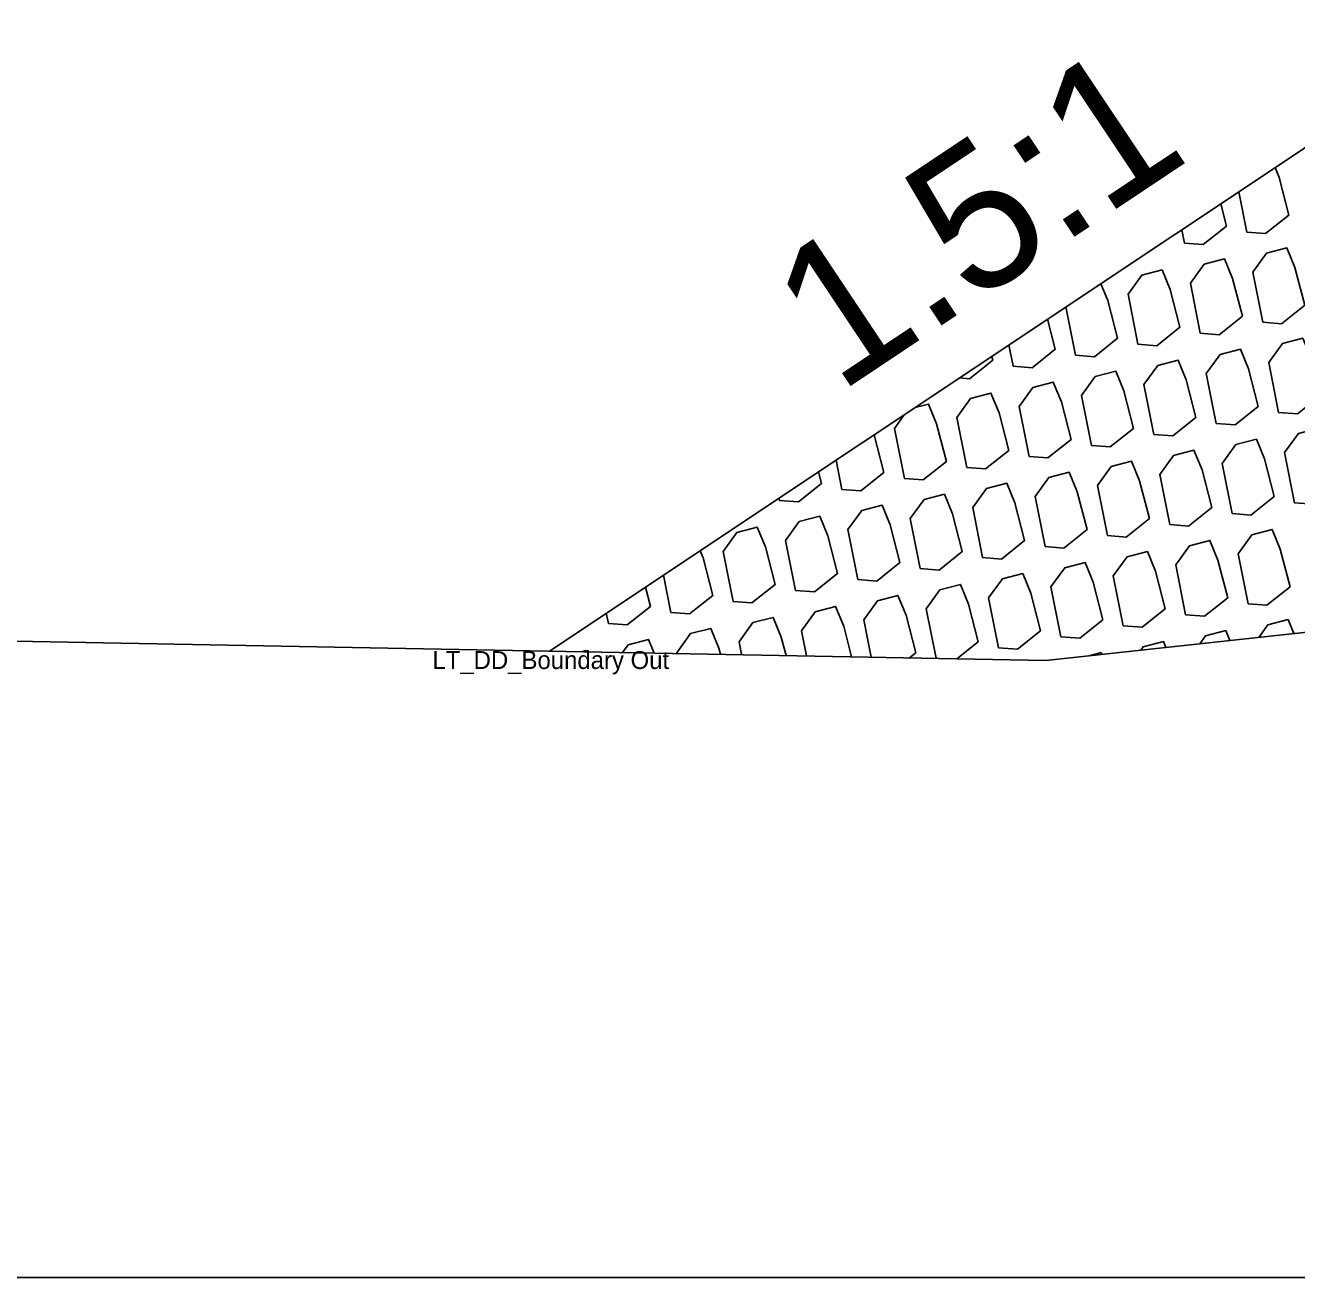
# Model space of a CAD drawing. Extents: x -26 to 203, y -10 to 20020.
# Drawn here: x 58.12 to 65.22, y 17000 to 17007 of the extents above; entities that cross this region are included whole.
import ezdxf

# ---------------------------------------------------------------- set-up
doc = ezdxf.new("R2010")
doc.units = 0
for name, color, linetype in [('Default', 7, 'Continuous'), ('Exist Cross Section Cell', 7, 'Continuous'), ('Exist XS Ground Line', 7, 'Continuous'), ('Old_Level_1', 7, 'Continuous'), ('Prop CMT Rip Rap Class II', 7, 'Continuous'), ('Prop XS Side Slope Text', 7, 'Continuous')]:
    doc.layers.add(name, color=color, linetype=linetype)

msp = doc.modelspace()

# ---------------------------------------------------------------- linework, layer by layer
at = {"layer": 'Exist Cross Section Cell'}
msp.add_line((0, 17000), (100, 17000), dxfattribs=at)
at = {"layer": 'Exist XS Ground Line'}
for p, q in [((63.8193, 17003.4506), (69.0888, 17004.0174)), ((53.1904, 17003.6485), (63.8193, 17003.4506))]:
    msp.add_line(p, q, dxfattribs=at)
at = {"layer": 'Old_Level_1'}
for p, q in [((64.8982, 17006.0698), (64.943, 17005.8442)), ((64.5796, 17005.8574), (64.5944, 17005.7828)), ((63.9324, 17005.426), (63.9861, 17005.1558)), ((63.6138, 17005.2135), (63.6375, 17005.0943)), ((62.6481, 17004.5697), (62.6806, 17004.4058)), ((62.3294, 17004.3572), (62.332, 17004.3444)), ((61.6823, 17003.9258), (61.7237, 17003.7174)), ((61.3637, 17003.7134), (61.3751, 17003.6559))]:
    msp.add_line(p, q, dxfattribs=at)
for points in [[(64.943, 17005.8442), (65.0483, 17005.8366), (65.1778, 17005.9398), (65.1234, 17006.1504), (65.1009, 17006.205)], [(64.5944, 17005.7828), (64.6997, 17005.7751), (64.8292, 17005.8783), (64.7971, 17006.0024)], [(63.9861, 17005.1558), (64.0914, 17005.1481), (64.2209, 17005.2513), (64.1665, 17005.4619), (64.1277, 17005.5561)], [(63.6375, 17005.0943), (63.7428, 17005.0867), (63.8723, 17005.1899), (63.8291, 17005.3571)], [(63.3375, 17005.0293), (63.3942, 17005.0252), (63.5237, 17005.1284), (63.5182, 17005.1498)], [(63.0292, 17004.4673), (63.1345, 17004.4597), (63.264, 17004.5629), (63.2096, 17004.7734), (63.1644, 17004.8831), (63.089, 17004.8636)], [(63.0287, 17004.8235), (62.9736, 17004.7473), (63.0292, 17004.4673)], [(62.6806, 17004.4058), (62.7859, 17004.3982), (62.9154, 17004.5014), (62.861, 17004.7117)], [(62.332, 17004.3444), (62.4373, 17004.3367), (62.5668, 17004.4399), (62.5501, 17004.5044)], [(61.7237, 17003.7174), (61.829, 17003.7097), (61.9585, 17003.8129), (61.9041, 17004.0235), (61.8879, 17004.0628)], [(63.3227, 17003.4599), (63.4418, 17003.5547), (63.3873, 17003.7653), (63.3422, 17003.875), (63.2284, 17003.8456), (63.1514, 17003.7392), (63.2064, 17003.462)], [(61.3751, 17003.6559), (61.4804, 17003.6482), (61.6099, 17003.7515), (61.5821, 17003.859)], [(63.0575, 17003.4648), (63.0932, 17003.4933), (63.0387, 17003.7038), (62.9936, 17003.8135), (62.8798, 17003.7841), (62.8028, 17003.6777), (62.8442, 17003.4688)], [(62.7345, 17003.4708), (62.6901, 17003.6424), (62.645, 17003.7521), (62.5312, 17003.7226), (62.4542, 17003.6162), (62.4821, 17003.4755)], [(62.3682, 17003.4776), (62.3415, 17003.5809), (62.2964, 17003.6906), (62.1826, 17003.6612), (62.1056, 17003.5548), (62.12, 17003.4823)], [(65.2063, 17003.5998), (65.174, 17003.6783), (65.0603, 17003.6488), (65.0094, 17003.5786)], [(62.002, 17003.4845), (61.9929, 17003.5194), (61.9478, 17003.6291), (61.834, 17003.5997), (61.757, 17003.4933), (61.7578, 17003.489)], [(64.8483, 17003.5613), (64.8254, 17003.6168), (64.7117, 17003.5874), (64.6797, 17003.5432)], [(61.2538, 17003.4984), (61.2506, 17003.5062), (61.2227, 17003.499)], [(61.6306, 17003.4914), (61.5992, 17003.5677), (61.4854, 17003.5382), (61.4539, 17003.4947)], [(64.4902, 17003.5228), (64.4768, 17003.5553), (64.3631, 17003.5259), (64.3499, 17003.5077)], [(64.1322, 17003.4843), (64.1282, 17003.4939), (64.062, 17003.4767)]]:
    msp.add_lwpolyline(points, dxfattribs=at)
for points in [[(65.0319, 17005.3402), (65.1372, 17005.3325), (65.2667, 17005.4357), (65.2123, 17005.6463), (65.1671, 17005.756), (65.0534, 17005.7266), (64.9763, 17005.6202)], [(64.6833, 17005.2787), (64.7886, 17005.2711), (64.9181, 17005.3743), (64.8637, 17005.5848), (64.8185, 17005.6945), (64.7048, 17005.6651), (64.6277, 17005.5587)], [(64.3347, 17005.2172), (64.44, 17005.2096), (64.5695, 17005.3128), (64.5151, 17005.5234), (64.4699, 17005.6331), (64.3562, 17005.6037), (64.2791, 17005.4972)], [(65.1208, 17004.8361), (65.226, 17004.8285), (65.3556, 17004.9317), (65.3011, 17005.1422), (65.256, 17005.2519), (65.1422, 17005.2225), (65.0652, 17005.1161)], [(64.7722, 17004.7746), (64.8774, 17004.767), (65.007, 17004.8702), (64.9525, 17005.0808), (64.9074, 17005.1905), (64.7936, 17005.1611), (64.7166, 17005.0546)], [(64.4236, 17004.7132), (64.5289, 17004.7055), (64.6584, 17004.8087), (64.6039, 17005.0193), (64.5588, 17005.129), (64.445, 17005.0996), (64.368, 17004.9932)], [(63.7264, 17004.5902), (63.8317, 17004.5826), (63.9612, 17004.6858), (63.9068, 17004.8964), (63.8616, 17005.0061), (63.7478, 17004.9767), (63.6708, 17004.8702)], [(64.075, 17004.6517), (64.1803, 17004.6441), (64.3098, 17004.7473), (64.2553, 17004.9578), (64.2102, 17005.0675), (64.0964, 17005.0381), (64.0194, 17004.9317)], [(63.3778, 17004.5288), (63.4831, 17004.5211), (63.6126, 17004.6243), (63.5582, 17004.8349), (63.513, 17004.9446), (63.3993, 17004.9152), (63.3222, 17004.8088)], [(65.2097, 17004.332), (65.3149, 17004.3244), (65.4445, 17004.4276), (65.39, 17004.6382), (65.3449, 17004.7479), (65.2311, 17004.7185), (65.1541, 17004.612)], [(64.8611, 17004.2706), (64.9663, 17004.2629), (65.0959, 17004.3661), (65.0414, 17004.5767), (64.9963, 17004.6864), (64.8825, 17004.657), (64.8055, 17004.5506)], [(64.5125, 17004.2091), (64.6177, 17004.2015), (64.7473, 17004.3047), (64.6928, 17004.5152), (64.6477, 17004.6249), (64.5339, 17004.5955), (64.4569, 17004.4891)], [(63.8153, 17004.0862), (63.9205, 17004.0785), (64.0501, 17004.1817), (63.9956, 17004.3923), (63.9505, 17004.502), (63.8367, 17004.4726), (63.7597, 17004.3662)], [(64.1639, 17004.1476), (64.2691, 17004.14), (64.3987, 17004.2432), (64.3442, 17004.4538), (64.2991, 17004.5635), (64.1853, 17004.5341), (64.1083, 17004.4276)], [(63.4667, 17004.0247), (63.5719, 17004.0171), (63.7015, 17004.1203), (63.647, 17004.3308), (63.6019, 17004.4405), (63.4881, 17004.4111), (63.4111, 17004.3047)], [(63.1181, 17003.9632), (63.2233, 17003.9556), (63.3529, 17004.0588), (63.2984, 17004.2694), (63.2533, 17004.3791), (63.1395, 17004.3497), (63.0625, 17004.2432)], [(62.7695, 17003.9018), (62.8747, 17003.8941), (63.0043, 17003.9973), (62.9498, 17004.2079), (62.9047, 17004.3176), (62.7909, 17004.2882), (62.7139, 17004.1818)], [(62.4209, 17003.8403), (62.5262, 17003.8327), (62.6557, 17003.9359), (62.6012, 17004.1464), (62.5561, 17004.2561), (62.4423, 17004.2267), (62.3653, 17004.1203)], [(62.0723, 17003.7788), (62.1776, 17003.7712), (62.3071, 17003.8744), (62.2526, 17004.085), (62.2075, 17004.1947), (62.0937, 17004.1652), (62.0167, 17004.0588)], [(64.9499, 17003.7665), (65.0552, 17003.7589), (65.1847, 17003.8621), (65.1303, 17004.0726), (65.0852, 17004.1823), (64.9714, 17004.1529), (64.8943, 17004.0465)], [(64.6013, 17003.705), (64.7066, 17003.6974), (64.8362, 17003.8006), (64.7817, 17004.0112), (64.7366, 17004.1209), (64.6228, 17004.0915), (64.5457, 17003.985)], [(64.2528, 17003.6436), (64.358, 17003.6359), (64.4876, 17003.7391), (64.4331, 17003.9497), (64.388, 17004.0594), (64.2742, 17004.03), (64.1971, 17003.9236)], [(63.5556, 17003.5206), (63.6608, 17003.513), (63.7904, 17003.6162), (63.7359, 17003.8268), (63.6908, 17003.9365), (63.577, 17003.907), (63.5, 17003.8006)], [(63.9042, 17003.5821), (64.0094, 17003.5744), (64.139, 17003.6777), (64.0845, 17003.8882), (64.0394, 17003.9979), (63.9256, 17003.9685), (63.8485, 17003.8621)]]:
    msp.add_lwpolyline(points, close=True, dxfattribs=at)
at = {"layer": 'Prop CMT Rip Rap Class II'}
msp.add_lwpolyline([(79.4243, 17007), (66.2934, 17007), (61.047, 17003.5022)], dxfattribs=at)

# ---------------------------------------------------------------- texts
at = {"layer": 'Default'}
msp.add_text('LT_DD_Boundary Out', height=0.1, dxfattribs=at).set_placement((60.3917, 17003.4022))
at = {"layer": 'Prop XS Side Slope Text'}
msp.add_text('1.5:1', height=0.8, rotation=33.69139, dxfattribs=at).set_placement((62.6611, 17004.9389))

doc.saveas('drawing.dxf')
